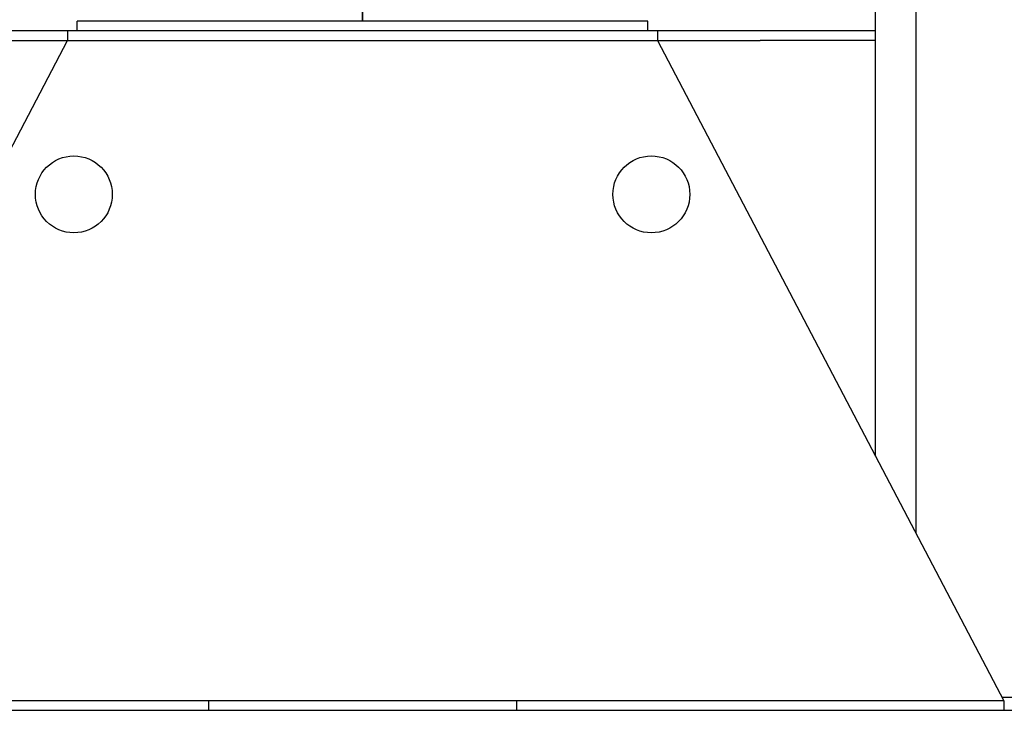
# Model space of a CAD drawing. Header units: inches. Extents: x 5 to 1128, y -85 to 748.
# Tile 271 of 656: x 404 to 442, y 251 to 278. Entities that reach past the tile are written whole.
import ezdxf

# ---------------------------------------------------------------- set-up
doc = ezdxf.new("R2010")
doc.units = ezdxf.units.IN
doc.header["$LTSCALE"] = 32
doc.header["$MEASUREMENT"] = 0
doc.layers.add('Visible (ANSI)', color=7, linetype='Continuous', lineweight=30)

msp = doc.modelspace()

# ---------------------------------------------------------------- linework, layer by layer
at = {"layer": 'Visible (ANSI)'}
for p, q in [((437.46813, 260.95821), (437.46813, 319.67117)), ((439.05213, 257.93687), (439.05213, 319.67117)), ((417.46813, 277.92117), (417.46813, 278.82945)), ((417.46813, 278.82945), (417.46813, 277.92117)), ((428.59313, 277.92117), (406.34313, 277.92117)), ((406.34313, 277.54617), (406.34313, 277.92117)), ((428.59313, 277.54617), (428.59313, 277.92117)), ((405.96813, 277.54617), (401.96813, 277.54617)), ((428.96813, 277.54617), (405.96813, 277.54617)), ((405.96813, 277.54617), (405.96813, 277.17117)), ((432.96813, 277.54617), (428.96813, 277.54617)), ((428.96813, 277.54617), (428.96813, 277.17117)), ((437.46813, 277.54617), (432.96813, 277.54617)), ((437.46813, 277.17117), (437.46813, 277.54617)), ((392.46813, 251.42117), (405.96813, 277.17117)), ((401.96813, 277.17117), (405.96813, 277.17117)), ((405.96813, 277.17117), (428.96813, 277.17117)), ((405.96813, 277.17117), (428.96813, 277.17117)), ((428.96813, 277.17117), (442.46813, 251.42117)), ((428.96813, 277.17117), (432.96813, 277.17117)), ((437.46813, 277.17117), (432.96813, 277.17117)), ((469.78063, 251.54617), (442.4026, 251.54617)), ((442.46813, 251.42117), (392.46813, 251.42117)), ((411.46813, 251.42117), (392.46813, 251.42117)), ((411.46813, 251.04617), (411.46813, 251.42117)), ((442.46813, 251.42117), (423.46813, 251.42117)), ((423.46813, 251.42117), (423.46813, 251.04617)), ((442.46813, 251.42117), (442.46813, 251.04617)), ((392.46813, 251.04617), (411.46813, 251.04617)), ((411.46813, 251.04617), (423.46813, 251.04617)), ((423.46813, 251.04617), (442.46813, 251.04617)), ((442.46813, 251.04617), (484.78063, 251.04617))]:
    msp.add_line(p, q, dxfattribs=at)
for centre in [(406.20979, 271.17117), (428.72647, 271.17117)]:
    msp.add_circle(centre, 1.5, dxfattribs=at)

doc.saveas('drawing.dxf')
